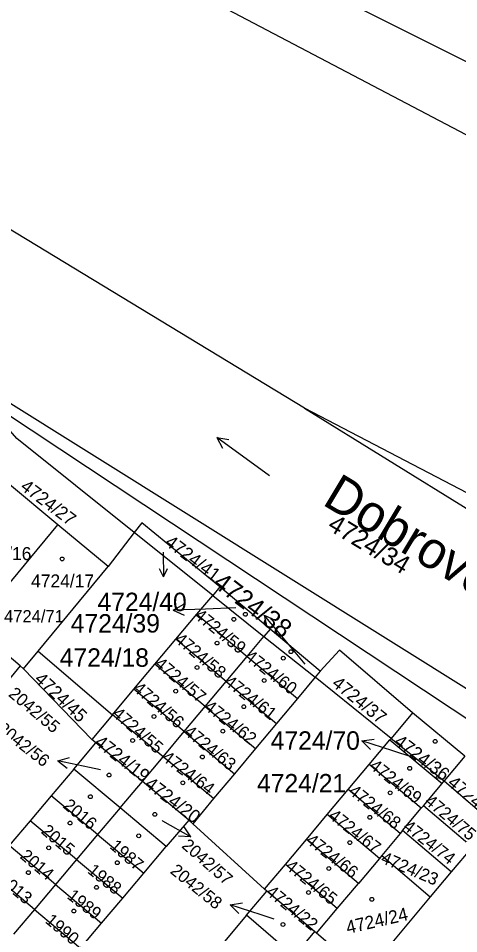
# Model space of a CAD drawing. Extents: x -756746 to -753363, y -1166406 to -1161727.
# Drawn here: x -755363.8 to -755323.2, y -1164733.9 to -1164649.7 of the extents above; entities that cross this region are included whole.
import ezdxf

# ---------------------------------------------------------------- set-up
doc = ezdxf.new("R2010")
doc.units = 0
for name, color, linetype in [('Hranice parcel', 7, 'Continuous'), ('Parcelní čísla', 7, 'Continuous'), ('Pop  PČ popisy', 7, 'Continuous'), ('Značky budov', 7, 'Continuous'), ('Značky kultur', 7, 'Continuous')]:
    doc.layers.add(name, color=color, linetype=linetype)

msp = doc.modelspace()

# ---------------------------------------------------------------- linework, layer by layer
at = {"layer": 'Hranice parcel'}
for p, q in [((-755337.45, -1164685.54), (-755400.34, -1164647.46)), ((-755294.82, -1164728.7), (-755369.78, -1164681.85)), ((-755365.19, -1164685.87), (-755315.7, -1164718.65)), ((-755360.19, -1164696.28), (-755364.82, -1164692.43)), ((-755365.98, -1164703.28), (-755360.19, -1164696.28)), ((-755355.55, -1164700.13), (-755360.19, -1164696.28)), ((-755353.13, -1164697), (-755355.55, -1164700.13)), ((-755345.9, -1164702.79), (-755353.13, -1164697)), ((-755361.98, -1164707.91), (-755355.55, -1164700.13)), ((-755345.24, -1164702), (-755345.9, -1164702.79)), ((-755340.62, -1164705.89), (-755345.24, -1164702)), ((-755347.36, -1164704.52), (-755345.9, -1164702.79)), ((-755345.9, -1164702.79), (-755341.19, -1164706.56)), ((-755349.29, -1164706.82), (-755347.36, -1164704.52)), ((-755347.36, -1164704.52), (-755342.73, -1164708.4)), ((-755363.64, -1164709.28), (-755367.96, -1164705.67)), ((-755340.62, -1164705.89), (-755341.19, -1164706.56)), ((-755336.01, -1164709.77), (-755340.62, -1164705.89)), ((-755351.23, -1164709.13), (-755349.29, -1164706.82)), ((-755344.66, -1164710.7), (-755349.29, -1164706.82)), ((-755342.73, -1164708.4), (-755341.19, -1164706.56)), ((-755341.19, -1164706.56), (-755336.48, -1164710.33)), ((-755363.33, -1164709.54), (-755361.98, -1164707.91)), ((-755361.98, -1164707.91), (-755355.15, -1164713.79)), ((-755344.66, -1164710.7), (-755342.73, -1164708.4)), ((-755342.73, -1164708.4), (-755338.11, -1164712.28)), ((-755363.64, -1164709.28), (-755365.77, -1164711.8)), ((-755363.33, -1164709.54), (-755363.64, -1164709.28)), ((-755357.04, -1164716.04), (-755363.33, -1164709.54)), ((-755353.17, -1164711.43), (-755351.23, -1164709.13)), ((-755346.6, -1164713.01), (-755351.23, -1164709.13)), ((-755336.48, -1164710.33), (-755338.11, -1164712.28)), ((-755336.01, -1164709.77), (-755336.48, -1164710.33)), ((-755329.47, -1164715.95), (-755336.48, -1164710.33)), ((-755346.6, -1164713.01), (-755344.66, -1164710.7)), ((-755344.66, -1164710.7), (-755340.03, -1164714.58)), ((-755355.15, -1164713.79), (-755353.17, -1164711.43)), ((-755348.53, -1164715.31), (-755353.17, -1164711.43)), ((-755348.53, -1164715.31), (-755346.6, -1164713.01)), ((-755346.6, -1164713.01), (-755341.96, -1164716.89)), ((-755338.11, -1164712.28), (-755340.03, -1164714.58)), ((-755355.15, -1164713.79), (-755357.04, -1164716.04)), ((-755350.48, -1164717.65), (-755355.15, -1164713.79)), ((-755327.49, -1164713.59), (-755329.47, -1164715.95)), ((-755322.68, -1164717.58), (-755327.49, -1164713.59)), ((-755340.03, -1164714.58), (-755341.96, -1164716.89)), ((-755350.48, -1164717.65), (-755348.53, -1164715.31)), ((-755348.53, -1164715.31), (-755343.89, -1164719.2)), ((-755358.7, -1164718.77), (-755356.66, -1164716.36)), ((-755356.66, -1164716.36), (-755357.04, -1164716.04)), ((-755352.39, -1164719.92), (-755356.66, -1164716.36)), ((-755331.5, -1164718.37), (-755329.58, -1164716.08)), ((-755329.58, -1164716.08), (-755329.47, -1164715.95)), ((-755329.58, -1164716.08), (-755324.78, -1164720.09)), ((-755329.47, -1164715.95), (-755324.59, -1164719.86)), ((-755341.96, -1164716.89), (-755343.89, -1164719.2)), ((-755352.39, -1164719.92), (-755350.48, -1164717.65)), ((-755345.82, -1164721.5), (-755350.48, -1164717.65)), ((-755322.68, -1164717.58), (-755324.59, -1164719.86)), ((-755358.7, -1164718.77), (-755360.78, -1164721.24)), ((-755354.43, -1164722.35), (-755358.7, -1164718.77)), ((-755333.43, -1164720.66), (-755331.5, -1164718.37)), ((-755326.7, -1164722.39), (-755331.5, -1164718.37)), ((-755343.89, -1164719.2), (-755345.82, -1164721.5)), ((-755354.43, -1164722.35), (-755352.39, -1164719.92)), ((-755348.12, -1164723.49), (-755352.39, -1164719.92)), ((-755335.35, -1164722.96), (-755333.43, -1164720.66)), ((-755328.63, -1164724.7), (-755333.43, -1164720.66)), ((-755326.5, -1164722.15), (-755324.78, -1164720.09)), ((-755324.78, -1164720.09), (-755324.59, -1164719.86)), ((-755324.59, -1164719.86), (-755320.09, -1164723.73)), ((-755360.78, -1164721.24), (-755362.72, -1164723.53)), ((-755356.51, -1164724.81), (-755360.78, -1164721.24)), ((-755345.82, -1164721.5), (-755347.75, -1164723.81)), ((-755354.43, -1164722.35), (-755356.51, -1164724.81)), ((-755350.18, -1164725.92), (-755354.43, -1164722.35)), ((-755326.7, -1164722.39), (-755326.5, -1164722.15)), ((-755322, -1164725.98), (-755326.5, -1164722.15)), ((-755337.28, -1164725.25), (-755335.35, -1164722.96)), ((-755330.55, -1164727), (-755335.35, -1164722.96)), ((-755328.41, -1164724.44), (-755326.7, -1164722.39)), ((-755362.72, -1164723.53), (-755364.66, -1164725.82)), ((-755358.45, -1164727.11), (-755362.72, -1164723.53)), ((-755348.12, -1164723.49), (-755350.18, -1164725.92)), ((-755347.75, -1164723.81), (-755348.12, -1164723.49)), ((-755341.13, -1164729.84), (-755347.75, -1164723.81)), ((-755356.51, -1164724.81), (-755358.45, -1164727.11)), ((-755356.51, -1164724.81), (-755352.26, -1164728.37)), ((-755328.63, -1164724.7), (-755330.32, -1164726.73)), ((-755328.41, -1164724.44), (-755328.63, -1164724.7)), ((-755323.93, -1164728.25), (-755328.41, -1164724.44)), ((-755339.2, -1164727.55), (-755337.28, -1164725.25)), ((-755332.48, -1164729.3), (-755337.28, -1164725.25)), ((-755360.39, -1164729.39), (-755364.66, -1164725.82)), ((-755352.26, -1164728.37), (-755350.18, -1164725.92)), ((-755322, -1164725.98), (-755323.93, -1164728.25)), ((-755358.45, -1164727.11), (-755360.39, -1164729.39)), ((-755358.45, -1164727.11), (-755354.2, -1164730.67)), ((-755330.55, -1164727), (-755332.48, -1164729.3)), ((-755330.32, -1164726.73), (-755330.55, -1164727)), ((-755330.32, -1164726.73), (-755325.88, -1164730.54)), ((-755362.33, -1164731.69), (-755366.59, -1164728.11)), ((-755341.13, -1164729.84), (-755339.2, -1164727.55)), ((-755334.43, -1164731.62), (-755339.2, -1164727.55)), ((-755323.93, -1164728.25), (-755325.88, -1164730.54)), ((-755354.2, -1164730.67), (-755352.26, -1164728.37)), ((-755360.39, -1164729.39), (-755362.33, -1164731.69)), ((-755360.39, -1164729.39), (-755356.14, -1164732.95)), ((-755340.92, -1164730.01), (-755341.13, -1164729.84)), ((-755334.43, -1164731.62), (-755332.48, -1164729.3)), ((-755356.14, -1164732.95), (-755354.2, -1164730.67)), ((-755342.78, -1164732.22), (-755340.92, -1164730.01)), ((-755336.52, -1164733.73), (-755340.92, -1164730.01)), ((-755325.88, -1164730.54), (-755330.03, -1164735.51)), ((-755336.34, -1164733.89), (-755334.43, -1164731.62)), ((-755362.33, -1164731.69), (-755364.26, -1164733.97)), ((-755362.33, -1164731.69), (-755358.08, -1164735.25)), ((-755342.78, -1164732.22), (-755344.81, -1164734.64)), ((-755338.42, -1164735.98), (-755342.78, -1164732.22)), ((-755358.08, -1164735.25), (-755356.14, -1164732.95)), ((-755336.52, -1164733.73), (-755338.42, -1164735.98)), ((-755336.34, -1164733.89), (-755336.52, -1164733.73)), ((-755332.04, -1164737.52), (-755336.34, -1164733.89))]:
    msp.add_line(p, q, dxfattribs=at)
for points in [[(-755381.54, -1164624.15), (-755338.21, -1164645.79), (-755246.39, -1164691.65)], [(-755292.91, -1164675.71), (-755306.06, -1164669.04), (-755374.52, -1164633.12)], [(-755337.45, -1164685.54), (-755291.57, -1164713.91), (-755277.94, -1164725.61), (-755261.58, -1164749.11)], [(-755271.74, -1164720.49), (-755289.57, -1164710.49), (-755337.45, -1164685.54)], [(-755353.13, -1164697), (-755363.95, -1164688.33), (-755365.65, -1164686.44)], [(-755345.24, -1164702), (-755352.44, -1164696.11), (-755353.13, -1164697)], [(-755327.49, -1164713.59), (-755334.22, -1164707.83), (-755336.01, -1164709.77)]]:
    msp.add_lwpolyline(points, dxfattribs=at)
at = {"layer": 'Pop  PČ popisy'}
for p, q in [((-755350.47, -1164698.81), (-755350.43, -1164701.09)), ((-755350.43, -1164701.09), (-755350.824, -1164700.336)), ((-755350.43, -1164701.09), (-755350.063, -1164700.323)), ((-755349.559, -1164704.145), (-755348.576, -1164703.609)), ((-755346.56, -1164704.04), (-755349.559, -1164704.145)), ((-755349.559, -1164704.145), (-755348.541, -1164704.61)), ((-755343.79, -1164703.93), (-755346.56, -1164704.04)), ((-755339.24, -1164706.92), (-755341.169, -1164704.621)), ((-755341.169, -1164704.621), (-755340.142, -1164705.066)), ((-755341.169, -1164704.621), (-755340.909, -1164705.71)), ((-755337.4, -1164709.13), (-755339.24, -1164706.92)), ((-755332.154, -1164716.183), (-755331.047, -1164716.016)), ((-755329.3, -1164717.11), (-755332.154, -1164716.183)), ((-755332.154, -1164716.183), (-755331.356, -1164716.968)), ((-755327.53, -1164717.67), (-755329.3, -1164717.11)), ((-755360.185, -1164718.006), (-755359.102, -1164717.724)), ((-755357.25, -1164718.63), (-755360.185, -1164718.006)), ((-755360.185, -1164718.006), (-755359.31, -1164718.704)), ((-755356.25, -1164718.85), (-755357.25, -1164718.63)), ((-755350.56, -1164723.51), (-755350.53, -1164723.53)), ((-755350.53, -1164723.53), (-755347.931, -1164725.03)), ((-755347.931, -1164725.03), (-755348.548, -1164724.096)), ((-755347.931, -1164725.03), (-755349.049, -1164724.963)), ((-755344.284, -1164731.273), (-755343.177, -1164731.106)), ((-755341.43, -1164732.2), (-755344.284, -1164731.273)), ((-755344.284, -1164731.273), (-755343.486, -1164732.058)), ((-755340.23, -1164732.59), (-755341.43, -1164732.2))]:
    msp.add_line(p, q, dxfattribs=at)
at = {"layer": 'Značky budov'}
for centre, radius in [((-755359.777, -1164699.429), 0.175), ((-755342.897, -1164704.529), 0.175), ((-755343.957, -1164704.989), 0.175), ((-755345.507, -1164707.179), 0.175), ((-755338.697, -1164707.969), 0.175), ((-755339.407, -1164708.569), 0.175), ((-755347.347, -1164709.429), 0.175), ((-755341.167, -1164710.619), 0.175), ((-755349.317, -1164711.599), 0.175), ((-755343.047, -1164713.039), 0.175), ((-755351.317, -1164713.939), 0.175), ((-755344.977, -1164715.289), 0.175), ((-755353.287, -1164716.149), 0.175), ((-755325.417, -1164716.229), 0.175), ((-755346.857, -1164717.659), 0.175), ((-755327.757, -1164718.709), 0.175), ((-755355.457, -1164719.329), 0.175), ((-755325.215, -1164719.529), 0.117), ((-755348.657, -1164720.039), 0.175), ((-755357.177, -1164721.319), 0.175), ((-755329.557, -1164720.959), 0.175), ((-755351.237, -1164722.949), 0.175), ((-755331.437, -1164723.219), 0.175), ((-755359.047, -1164723.749), 0.175), ((-755352.727, -1164724.919), 0.175), ((-755333.277, -1164725.549), 0.175), ((-755361.017, -1164726.029), 0.175), ((-755354.697, -1164727.399), 0.175), ((-755362.887, -1164728.309), 0.175), ((-755335.207, -1164727.929), 0.175), ((-755356.617, -1164729.669), 0.175), ((-755337.087, -1164730.139), 0.175), ((-755331.247, -1164730.769), 0.175), ((-755358.697, -1164731.849), 0.175), ((-755339.437, -1164733.089), 0.175)]:
    msp.add_circle(centre, radius, dxfattribs=at)
at = {"layer": 'Značky kultur'}
for p, q in [((-755340.662, -1164691.786), (-755345.516, -1164688.26)), ((-755345.516, -1164688.26), (-755345.02, -1164689.24)), ((-755345.516, -1164688.26), (-755344.431, -1164688.428))]:
    msp.add_line(p, q, dxfattribs=at)

# ---------------------------------------------------------------- texts
at = {"layer": 'Parcelní čísla'}
for s, height, rotation, p in [('4724/27', 1.2, 323, (-755363.711, -1164692.969)), ('4724/34', 1.7, 329, (-755335.437, -1164696.668)), ('4724/41', 1.2, 323, (-755350.401, -1164698.089)), ('4724/38', 1.7, 323, (-755346.002, -1164701.882)), ('4724/59', 1.139, 321, (-755347.701, -1164704.794)), ('4724/58', 1.139, 320, (-755349.495, -1164706.986)), ('4724/60', 1.139, 322, (-755343.037, -1164708.602)), ('4724/57', 1.139, 320, (-755351.335, -1164709.236)), ('4724/45', 1.2, 317, (-755362.409, -1164710.608)), ('4724/61', 1.139, 322, (-755344.917, -1164710.932)), ('4724/37', 1.2, 321, (-755335.017, -1164711.056)), ('2042/55', 1.139, 320, (-755364.805, -1164711.996)), ('4724/56', 1.139, 319, (-755353.318, -1164711.489)), ('4724/62', 1.139, 322, (-755346.767, -1164713.222)), ('4724/55', 1.139, 319, (-755355.238, -1164713.819)), ('2042/56', 1.139, 322, (-755365.837, -1164715.252)), ('4724/63', 1.139, 321, (-755348.621, -1164715.514)), ('4724/19', 1.2, 322, (-755356.879, -1164716.492)), ('4724/36', 1.2, 323, (-755329.291, -1164716.449)), ('4724/64', 1.139, 323, (-755350.672, -1164717.901)), ('4724/69', 1.139, 322, (-755331.547, -1164718.652)), ('4724/20', 1.2, 323, (-755352.251, -1164720.349)), ('4724/28', 1.2, 320, (-755324.365, -1164720.189)), ('4724/68', 1.139, 322, (-755333.467, -1164720.992)), ('4724/75', 1.139, 320, (-755326.455, -1164721.896)), ('2016', 1.139, 320, (-755359.776, -1164722.266)), ('4724/67', 1.139, 322, (-755335.317, -1164723.242)), ('2015', 1.139, 319, (-755361.793, -1164724.609)), ('4724/74', 1.139, 322, (-755328.457, -1164724.252)), ('1987', 1.139, 319, (-755355.463, -1164725.999)), ('2042/57', 1.139, 319, (-755348.848, -1164725.939)), ('4724/66', 1.139, 322, (-755337.397, -1164725.512)), ('2014', 1.139, 320, (-755363.736, -1164726.916)), ('4724/23', 1.139, 337, (-755330.497, -1164727.37)), ('4724/65', 1.139, 321, (-755339.291, -1164727.884)), ('1988', 1.139, 321, (-755357.518, -1164728.272)), ('2042/58', 1.139, 321, (-755349.901, -1164728.294)), ('2013', 1.139, 320, (-755365.736, -1164729.116)), ('4724/22', 1.139, 321, (-755341.078, -1164730.252)), ('1989', 1.139, 322, (-755359.4, -1164730.618)), ('4724/24', 1.2, 13, (-755333.475, -1164733.964)), ('1990', 1.139, 320, (-755361.416, -1164732.856))]:
    msp.add_text(s, height=height, rotation=rotation, dxfattribs=at).set_placement(p)
for s, height, p in [('4724/16', 1.2, (-755368.41, -1164699.54)), ('4724/17', 1.2, (-755362.64, -1164702.06)), ('4724/40', 1.7, (-755356.52, -1164704.238)), ('4724/71', 1.139, (-755365.129, -1164705.279)), ('4724/39', 1.7, (-755358.986, -1164706.21)), ('4724/18', 1.7, (-755360, -1164709.36)), ('4724/70', 1.7, (-755340.566, -1164717)), ('4724/21', 1.7, (-755341.83, -1164720.93))]:
    msp.add_text(s, height=height, dxfattribs=at).set_placement(p)
at = {"layer": 'Pop  PČ popisy'}
msp.add_text('Dobrovodský potok', height=3.4, rotation=329, dxfattribs=at).set_placement((-755335.918, -1164694.37))

doc.saveas('drawing.dxf')
